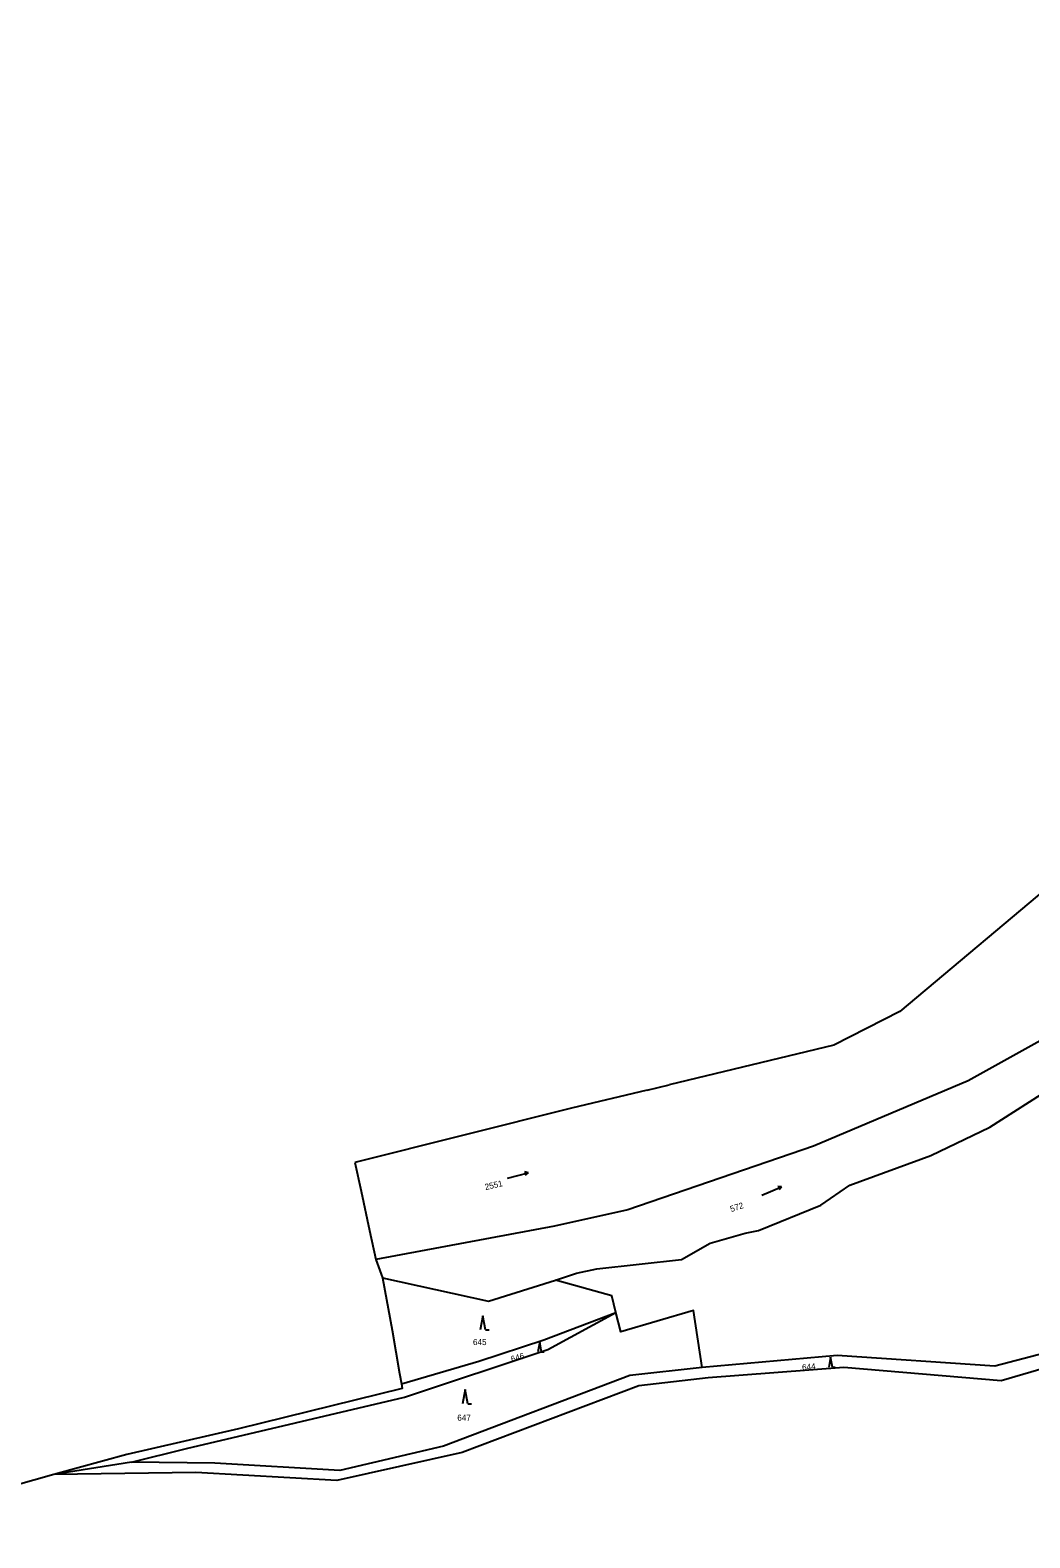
# Model space of a CAD drawing. Extents: x -520431 to -517205, y -1075927 to -1074013.
# Drawn here: x -519643.5 to -519363.6, y -1074823.1 to -1074401.2 of the extents above; entities that cross this region are included whole.
import ezdxf

# ---------------------------------------------------------------- set-up
doc = ezdxf.new("R2010")
doc.units = 0
for name, color, linetype in [('Hranice parcel', 7, 'Continuous'), ('Parcelní čísla', 7, 'Continuous'), ('Značky kultur', 7, 'Continuous')]:
    doc.layers.add(name, color=color, linetype=linetype)

msp = doc.modelspace()

# ---------------------------------------------------------------- linework, layer by layer
at = {"layer": 'Hranice parcel'}
for p, q in [((-519332.62, -1074619.2), (-519399.98, -1074675.85)), ((-519399.98, -1074675.85), (-519418.47, -1074685.26)), ((-519418.47, -1074685.26), (-519464.61, -1074696.35)), ((-519470.75, -1074697.83), (-519464.61, -1074696.35)), ((-519374.84, -1074708.18), (-519357.01, -1074696.85)), ((-519470.75, -1074697.83), (-519491.97, -1074702.93)), ((-519491.97, -1074702.93), (-519552.59, -1074718.07)), ((-519552.59, -1074718.07), (-519550.84, -1074726.17)), ((-519550.84, -1074726.17), (-519548.47, -1074737.17)), ((-519548.47, -1074737.17), (-519546.73, -1074745.25)), ((-519546.73, -1074745.25), (-519544.87, -1074750.41)), ((-519615.14, -1074801.92), (-519636.88, -1074805.37))]:
    msp.add_line(p, q, dxfattribs=at)
for points in [[(-518886.51, -1074401.23), (-518900.35, -1074419.35), (-518936.48, -1074494.71), (-518944.81, -1074522.23), (-518964.42, -1074545.59), (-518994.02, -1074577.6), (-519014.03, -1074582.35), (-519015.8, -1074585), (-519041.66, -1074589.31), (-519072.61, -1074604.97), (-519097.89, -1074612.94), (-519127.28, -1074634.12), (-519171.73, -1074659.2), (-519290.83, -1074723.35), (-519316.3, -1074741.22), (-519349.48, -1074768.81), (-519373.36, -1074775.06), (-519417.58, -1074772.1), (-519455.35, -1074775.46)], [(-519067.41, -1074503.37), (-519105.65, -1074533.39), (-519152.21, -1074554), (-519214.64, -1074572.91), (-519246.93, -1074585.91), (-519257.36, -1074597.62), (-519261.65, -1074602.43), (-519285.18, -1074655.06), (-519297.71, -1074665.27), (-519339.06, -1074672.04), (-519380.82, -1074695.22), (-519424.21, -1074713.57), (-519476.17, -1074731.36), (-519496.72, -1074735.88), (-519546.73, -1074745.25)], [(-519012.26, -1074587.2), (-519040.61, -1074592.47), (-519070.39, -1074607.78), (-519098.29, -1074616.37), (-519125.16, -1074636.94), (-519261.18, -1074711.28), (-519290.23, -1074727.46), (-519313.08, -1074742.88), (-519327.19, -1074754.33), (-519347.38, -1074772.11), (-519371.59, -1074779.17), (-519415.72, -1074775.45), (-519453.65, -1074778.32), (-519473.05, -1074780.6), (-519522.57, -1074799.3), (-519557.67, -1074807.11), (-519597.1, -1074804.82), (-519636.88, -1074805.37)], [(-519496.4, -1074751), (-519490.5, -1074749.1), (-519484.81, -1074747.83), (-519461.1, -1074745.26), (-519453.15, -1074740.65), (-519443.28, -1074737.84), (-519439.54, -1074737.12), (-519422.08, -1074730.05), (-519413.99, -1074724.48), (-519391.29, -1074716.1), (-519374.84, -1074708.18)], [(-519544.87, -1074750.41), (-519515.13, -1074756.9), (-519496.4, -1074751)], [(-519544.87, -1074750.41), (-519542.19, -1074765.01), (-519540.12, -1074777.18), (-519539.51, -1074780.01)], [(-519479.52, -1074760.04), (-519480.64, -1074755.37), (-519496.4, -1074751)], [(-519615.14, -1074801.92), (-519599.7, -1074798.17), (-519538.72, -1074783.75), (-519498.55, -1074770.45), (-519479.52, -1074760.04)], [(-519539.51, -1074780.01), (-519517.86, -1074773.71), (-519499.68, -1074767.75), (-519479.52, -1074760.04)], [(-519455.35, -1074775.46), (-519457.78, -1074759.49), (-519478.15, -1074765.46), (-519479.52, -1074760.04)], [(-519455.35, -1074775.46), (-519475.63, -1074777.7), (-519527.73, -1074797.5), (-519556.77, -1074804.25), (-519591.81, -1074802.24), (-519615.14, -1074801.92)], [(-519539.51, -1074780.01), (-519539.35, -1074781.37), (-519585.2, -1074792.64), (-519616.44, -1074799.78), (-519636.88, -1074805.37)], [(-519636.88, -1074805.37), (-519670.61, -1074814.92), (-519697.8, -1074823.14)]]:
    msp.add_lwpolyline(points, dxfattribs=at)
at = {"layer": 'Značky kultur'}
for p, q in [((-519509.86, -1074722.45), (-519504.04, -1074721)), ((-519504.04, -1074721), (-519505.11, -1074720.75)), ((-519504.04, -1074721), (-519504.87, -1074721.72)), ((-519438.62, -1074727.24), (-519433.1, -1074724.9)), ((-519433.1, -1074724.9), (-519434.2, -1074724.82)), ((-519433.1, -1074724.9), (-519433.8, -1074725.74)), ((-519516.78, -1074760.97), (-519517.53, -1074764.97)), ((-519516.03, -1074764.97), (-519516.78, -1074760.97)), ((-519516.03, -1074764.97), (-519515.03, -1074764.97)), ((-519500.81, -1074768.25), (-519501.34, -1074771.05)), ((-519500.29, -1074771.05), (-519500.81, -1074768.25)), ((-519500.29, -1074771.05), (-519499.59, -1074771.05)), ((-519419.37, -1074772.54), (-519419.9, -1074775.34)), ((-519418.85, -1074775.34), (-519419.37, -1074772.54)), ((-519418.85, -1074775.34), (-519418.15, -1074775.34)), ((-519521.68, -1074781.63), (-519522.43, -1074785.63)), ((-519520.93, -1074785.63), (-519521.68, -1074781.63)), ((-519520.93, -1074785.63), (-519519.93, -1074785.63))]:
    msp.add_line(p, q, dxfattribs=at)

# ---------------------------------------------------------------- texts
at = {"layer": 'Parcelní čísla'}
for s, rotation, p in [('2551', 13, (-519516, -1074725.83)), ('572', 18, (-519447.2, -1074731.99)), ('646', 16, (-519508.64, -1074773.99)), ('644', 5, (-519427.3, -1074776.3))]:
    msp.add_text(s, height=1.7, rotation=rotation, dxfattribs=at).set_placement(p)
for s, p in [('645', (-519519.52, -1074769.2)), ('647', (-519523.91, -1074790.36))]:
    msp.add_text(s, height=1.7, dxfattribs=at).set_placement(p)

doc.saveas('drawing.dxf')
